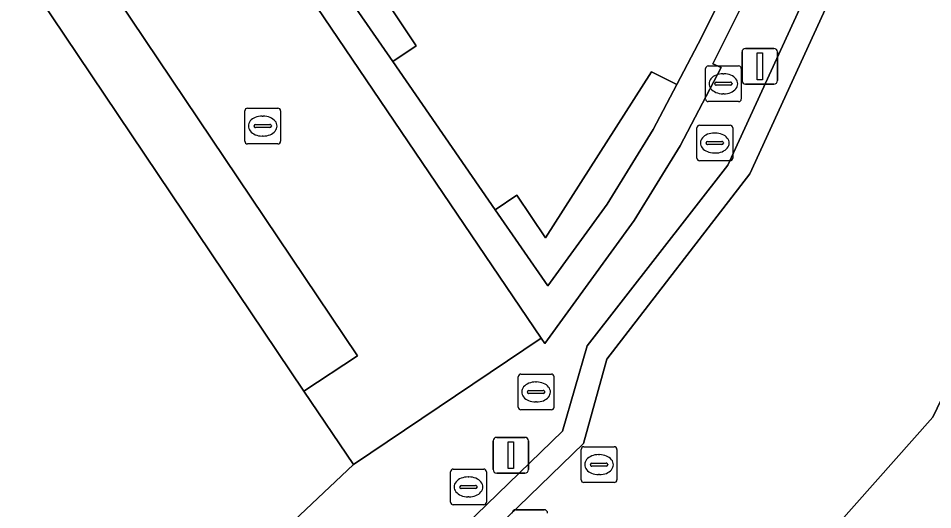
# Model space of a CAD drawing. Extents: x 161087 to 161926, y 382572 to 383873.
# Drawn here: x 161710.88 to 161736.47, y 382955.25 to 382969 of the extents above; entities that cross this region are included whole.
import ezdxf

# ---------------------------------------------------------------- set-up
doc = ezdxf.new("R2010")
doc.units = 0
for name, color, linetype in [('IMGEO_Groenvoorziening', 7, 'Continuous'), ('IMGEO_Informatiebord', 7, 'Continuous'), ('IMGEO_Kolk', 7, 'Continuous'), ('IMGEO_Lichtmast', 7, 'Continuous'), ('IMGEO_Muur', 7, 'Continuous'), ('IMGEO_Pand', 7, 'Continuous'), ('IMGEO_Pand_overbouw', 7, 'Continuous'), ('IMGEO_Rijbaan_lokaal_open', 7, 'Continuous'), ('IMGEO_Rioolput', 7, 'Continuous'), ('IMGEO_Voetgangersgebied_open', 7, 'Continuous'), ('IMGEO_Voetpad_op_trap', 7, 'Continuous'), ('IMGEO_Voetpad_open', 7, 'Continuous'), ('IMGEO_Walbescherming', 7, 'Continuous'), ('IMGEO_Waterloop', 7, 'Continuous')]:
    doc.layers.add(name, color=color, linetype=linetype)

msp = doc.modelspace()

# ---------------------------------------------------------------- linework, layer by layer
at = {"layer": 'IMGEO_Groenvoorziening'}
for points in [[(161764.784, 383024.938), (161761.545, 383027.521), (161758.426, 383029.994), (161740.45, 382984.512), (161731.348, 382964.654), (161727.347, 382959.466), (161726.694, 382957.106), (161693.352, 382924.798), (161684.407, 382919.024), (161684.56, 382918.709), (161702.106, 382924.334), (161705.33, 382926.507), (161708.818, 382929.281), (161712.224, 382935.704), (161730.015, 382950.57), (161736.475, 382957.843), (161744.027, 382973.55), (161757.459, 383006.424)], [(161735.617, 382980.701), (161719.778, 382970.089), (161721.361, 382967.797), (161722.014, 382968.233), (161721.175, 382969.488), (161725.256, 382972.218), (161731.922, 382976.676), (161732.677, 382975.552), (161732.561, 382975.322), (161733.247, 382974.93), (161733.506, 382975.444)], [(161729.308, 382967.145), (161728.596, 382967.502), (161725.635, 382962.86), (161724.832, 382964.052), (161724.229, 382963.645), (161725.699, 382961.516), (161727.362, 382963.805), (161728.65, 382965.889)]]:
    msp.add_lwpolyline(points, close=True, dxfattribs=at)
at = {"layer": 'IMGEO_Informatiebord'}
for p, q in [((161724.805, 382955.254), (161725.595, 382955.254)), ((161725.595, 382955.254), (161724.805, 382955.254))]:
    msp.add_line(p, q, dxfattribs=at)
for centre, start, end in [((161724.805, 382955.154), 90, 180), ((161724.805, 382955.154), 90, 180), ((161725.595, 382955.154), 0, 90), ((161725.595, 382955.154), 360, 90)]:
    msp.add_arc(centre, 0.1, start, end, dxfattribs=at)
at = {"layer": 'IMGEO_Kolk'}
for p, q in [((161730.187, 382967.67), (161731.039, 382967.67)), ((161730.112, 382966.744), (161730.112, 382967.596)), ((161730.6, 382967.45), (161730.625, 382967.45)), ((161731.113, 382967.596), (161731.113, 382966.744)), ((161730.371, 382967.164), (161730.371, 382967.176)), ((161730.809, 382967.127), (161730.411, 382967.127)), ((161730.414, 382967.213), (161730.812, 382967.213)), ((161730.855, 382967.176), (161730.855, 382967.164)), ((161730.623, 382966.89), (161730.598, 382966.89)), ((161731.039, 382966.67), (161730.187, 382966.67)), ((161717.221, 382965.561), (161717.221, 382966.413)), ((161717.296, 382966.487), (161718.148, 382966.487)), ((161718.222, 382966.413), (161718.222, 382965.561)), ((161717.709, 382966.267), (161717.734, 382966.267)), ((161717.48, 382965.981), (161717.48, 382965.993)), ((161717.918, 382965.944), (161717.52, 382965.944)), ((161717.523, 382966.03), (161717.921, 382966.03)), ((161717.964, 382965.993), (161717.964, 382965.981)), ((161717.732, 382965.707), (161717.707, 382965.707)), ((161718.148, 382965.487), (161717.296, 382965.487))]:
    msp.add_line(p, q, dxfattribs=at)
for points in [[(161730.187, 382967.67), (161731.039, 382967.67)], [(161730.112, 382966.744), (161730.112, 382967.596)], [(161731.113, 382967.596), (161731.113, 382966.744)], [(161731.039, 382966.67), (161730.187, 382966.67)], [(161717.221, 382965.561), (161717.221, 382966.413)], [(161717.296, 382966.487), (161718.148, 382966.487)], [(161718.222, 382966.413), (161718.222, 382965.561)], [(161718.148, 382965.487), (161717.296, 382965.487)]]:
    msp.add_lwpolyline(points, dxfattribs=at)
for centre, radius, start, end in [((161730.189, 382967.594), 0.0765, 91.552, 178.448), ((161730.189, 382967.594), 0.0765, 91.552, 178.448), ((161731.037, 382967.594), 0.0765, 1.552, 88.448), ((161731.037, 382967.594), 0.0765, 1.552, 88.448), ((161730.411, 382967.173), 0.0403, 85.8775, 175.7526), ((161730.408, 382967.163), 0.0366, 178.938, 274.7102), ((161730.812, 382967.17), 0.043, 264.8664, 352.4533), ((161730.816, 382967.175), 0.0386, 1.7309, 96.639), ((161730.189, 382966.746), 0.0765, 181.552, 268.448), ((161730.189, 382966.746), 0.0765, 181.552, 268.448), ((161731.037, 382966.746), 0.0765, 271.552, 358.448), ((161731.037, 382966.746), 0.0765, 271.552, 358.448), ((161717.298, 382966.411), 0.0765, 91.552, 178.448), ((161717.298, 382966.411), 0.0765, 91.552, 178.448), ((161718.146, 382966.411), 0.0765, 1.552, 88.448), ((161718.146, 382966.411), 0.0765, 1.552, 88.448), ((161717.52, 382965.99), 0.0403, 85.8775, 175.7526), ((161717.517, 382965.98), 0.0366, 178.938, 274.7102), ((161717.921, 382965.987), 0.043, 264.8664, 352.4533), ((161717.925, 382965.992), 0.0386, 1.7309, 96.639), ((161717.298, 382965.563), 0.0765, 181.552, 268.448), ((161717.298, 382965.563), 0.0765, 181.552, 268.448), ((161718.146, 382965.563), 0.0765, 271.552, 358.448), ((161718.146, 382965.563), 0.0765, 271.552, 358.448)]:
    msp.add_arc(centre, radius, start, end, dxfattribs=at)
for centre, major_axis, ratio, start_param, end_param in [((161730.599, 382967.17), (-0.387, 0.002), 0.722429, 4.712389, 7.853982), ((161730.624, 382967.17), (-0.39, 0.002), 0.717154, 1.570796, 4.712389), ((161717.708, 382965.987), (-0.387, 0.002), 0.722429, 4.712389, 7.853982), ((161717.733, 382965.987), (-0.39, 0.002), 0.717154, 1.570796, 4.712389)]:
    msp.add_ellipse(centre, major_axis=major_axis, ratio=ratio, start_param=start_param, end_param=end_param, dxfattribs=at)
at = {"layer": 'IMGEO_Lichtmast'}
for p, q in [((161731.233, 382968.159), (161732.023, 382968.159)), ((161732.023, 382968.159), (161731.233, 382968.159)), ((161731.133, 382967.259), (161731.133, 382968.059)), ((161731.133, 382968.059), (161731.133, 382967.259)), ((161732.123, 382968.059), (161732.123, 382967.259)), ((161732.123, 382967.259), (161732.123, 382968.059)), ((161732.023, 382967.159), (161731.233, 382967.159)), ((161731.233, 382967.159), (161732.023, 382967.159)), ((161724.169, 382956.378), (161724.169, 382957.178)), ((161724.169, 382957.178), (161724.169, 382956.378)), ((161724.269, 382957.278), (161725.059, 382957.278)), ((161725.059, 382957.278), (161724.269, 382957.278)), ((161725.159, 382957.178), (161725.159, 382956.378)), ((161725.159, 382956.378), (161725.159, 382957.178)), ((161725.059, 382956.278), (161724.269, 382956.278)), ((161724.269, 382956.278), (161725.059, 382956.278))]:
    msp.add_line(p, q, dxfattribs=at)
for points in [[(161731.553, 382968.034), (161731.703, 382968.034), (161731.703, 382967.284), (161731.553, 382967.284), (161731.553, 382968.034)], [(161724.589, 382957.153), (161724.739, 382957.153), (161724.739, 382956.403), (161724.589, 382956.403), (161724.589, 382957.153)]]:
    msp.add_lwpolyline(points, dxfattribs=at)
for centre, start, end in [((161731.233, 382968.059), 90, 180), ((161731.233, 382968.059), 90, 180), ((161732.023, 382968.059), 0, 90), ((161732.023, 382968.059), 360, 90), ((161731.233, 382967.259), 180, 270), ((161731.233, 382967.259), 180, 270), ((161732.023, 382967.259), 270, 0), ((161732.023, 382967.259), 270, 0), ((161724.269, 382957.178), 90, 180), ((161724.269, 382957.178), 90, 180), ((161725.059, 382957.178), 0, 90), ((161725.059, 382957.178), 360, 90), ((161724.269, 382956.378), 180, 270), ((161724.269, 382956.378), 180, 270), ((161725.059, 382956.378), 270, 0), ((161725.059, 382956.378), 270, 0)]:
    msp.add_arc(centre, 0.1, start, end, dxfattribs=at)
at = {"layer": 'IMGEO_Muur'}
msp.add_lwpolyline([(161740.681, 382986.664), (161739.867, 382984.771), (161730.734, 382964.893), (161726.799, 382959.834), (161726.106, 382957.452), (161692.853, 382925.234), (161684.124, 382919.605), (161684.007, 382919.846), (161683.751, 382919.765), (161684.3, 382918.626), (161684.56, 382918.709), (161684.407, 382919.024), (161693.352, 382924.798), (161726.694, 382957.106), (161727.347, 382959.466), (161731.348, 382964.654), (161740.45, 382984.512), (161758.426, 383029.994), (161757.921, 383030.385)], close=True, dxfattribs=at)
at = {"layer": 'IMGEO_Pand'}
msp.add_lwpolyline([(161702.92, 382982.299), (161688.472, 382972.585), (161707.418, 382944.406), (161720.259, 382956.518), (161718.876, 382958.573), (161704, 382980.687)], close=True, dxfattribs=at)
at = {"layer": 'IMGEO_Pand_overbouw'}
msp.add_lwpolyline([(161718.876, 382958.573), (161720.371, 382959.557), (161705.503, 382981.675), (161704, 382980.687)], close=True, dxfattribs=at)
at = {"layer": 'IMGEO_Rijbaan_lokaal_open'}
msp.add_lwpolyline([(161705.503, 382981.675), (161720.371, 382959.557), (161718.876, 382958.573), (161720.259, 382956.518), (161725.511, 382960.056), (161719.047, 382969.599), (161718.85, 382969.89), (161711.324, 382980.879), (161701.717, 382995.339)], dxfattribs=at)
at = {"layer": 'IMGEO_Rioolput'}
for p, q in [((161729.871, 382965.087), (161729.871, 382965.939)), ((161729.946, 382966.013), (161730.798, 382966.013)), ((161730.872, 382965.939), (161730.872, 382965.087)), ((161730.173, 382965.556), (161730.571, 382965.556)), ((161730.359, 382965.793), (161730.384, 382965.793)), ((161730.13, 382965.507), (161730.13, 382965.519)), ((161730.568, 382965.47), (161730.17, 382965.47)), ((161730.614, 382965.519), (161730.614, 382965.507)), ((161730.382, 382965.233), (161730.357, 382965.233)), ((161730.798, 382965.013), (161729.946, 382965.013)), ((161724.871, 382958.121), (161724.871, 382958.973)), ((161724.946, 382959.047), (161725.798, 382959.047)), ((161725.872, 382958.973), (161725.872, 382958.121)), ((161725.359, 382958.827), (161725.384, 382958.827)), ((161725.13, 382958.541), (161725.13, 382958.553)), ((161725.568, 382958.504), (161725.17, 382958.504)), ((161725.173, 382958.59), (161725.571, 382958.59)), ((161725.614, 382958.553), (161725.614, 382958.541)), ((161725.382, 382958.267), (161725.357, 382958.267)), ((161725.798, 382958.047), (161724.946, 382958.047)), ((161726.632, 382956.088), (161726.632, 382956.94)), ((161726.707, 382957.014), (161727.559, 382957.014)), ((161727.633, 382956.94), (161727.633, 382956.088)), ((161727.12, 382956.794), (161727.145, 382956.794)), ((161723.054, 382956.391), (161723.906, 382956.391)), ((161726.891, 382956.508), (161726.891, 382956.52)), ((161727.329, 382956.471), (161726.931, 382956.471)), ((161726.934, 382956.557), (161727.332, 382956.557)), ((161727.375, 382956.52), (161727.375, 382956.508)), ((161722.979, 382955.465), (161722.979, 382956.317)), ((161723.467, 382956.171), (161723.492, 382956.171)), ((161723.98, 382956.317), (161723.98, 382955.465)), ((161727.143, 382956.234), (161727.118, 382956.234)), ((161723.238, 382955.885), (161723.238, 382955.897)), ((161723.676, 382955.848), (161723.278, 382955.848)), ((161723.281, 382955.934), (161723.679, 382955.934)), ((161723.722, 382955.897), (161723.722, 382955.885)), ((161727.559, 382956.014), (161726.707, 382956.014)), ((161723.49, 382955.611), (161723.465, 382955.611)), ((161723.906, 382955.391), (161723.054, 382955.391))]:
    msp.add_line(p, q, dxfattribs=at)
for points in [[(161729.871, 382965.087), (161729.871, 382965.939)], [(161729.946, 382966.013), (161730.798, 382966.013)], [(161730.872, 382965.939), (161730.872, 382965.087)], [(161730.798, 382965.013), (161729.946, 382965.013)], [(161724.871, 382958.121), (161724.871, 382958.973)], [(161724.946, 382959.047), (161725.798, 382959.047)], [(161725.872, 382958.973), (161725.872, 382958.121)], [(161725.798, 382958.047), (161724.946, 382958.047)], [(161726.632, 382956.088), (161726.632, 382956.94)], [(161726.707, 382957.014), (161727.559, 382957.014)], [(161727.633, 382956.94), (161727.633, 382956.088)], [(161723.054, 382956.391), (161723.906, 382956.391)], [(161722.979, 382955.465), (161722.979, 382956.317)], [(161723.98, 382956.317), (161723.98, 382955.465)], [(161727.559, 382956.014), (161726.707, 382956.014)], [(161723.906, 382955.391), (161723.054, 382955.391)]]:
    msp.add_lwpolyline(points, dxfattribs=at)
for centre, radius, start, end in [((161729.948, 382965.937), 0.0765, 91.552, 178.448), ((161729.948, 382965.937), 0.0765, 91.552, 178.448), ((161730.796, 382965.937), 0.0765, 1.552, 88.448), ((161730.796, 382965.937), 0.0765, 1.552, 88.448), ((161730.17, 382965.516), 0.0403, 85.8775, 175.7526), ((161730.575, 382965.518), 0.0386, 1.7309, 96.639), ((161730.167, 382965.506), 0.0366, 178.938, 274.7102), ((161730.571, 382965.513), 0.043, 264.8664, 352.4533), ((161729.948, 382965.089), 0.0765, 181.552, 268.448), ((161729.948, 382965.089), 0.0765, 181.552, 268.448), ((161730.796, 382965.089), 0.0765, 271.552, 358.448), ((161730.796, 382965.089), 0.0765, 271.552, 358.448), ((161724.948, 382958.971), 0.0765, 91.552, 178.448), ((161724.948, 382958.971), 0.0765, 91.552, 178.448), ((161725.796, 382958.971), 0.0765, 1.552, 88.448), ((161725.796, 382958.971), 0.0765, 1.552, 88.448), ((161725.17, 382958.55), 0.0403, 85.8775, 175.7526), ((161725.167, 382958.54), 0.0366, 178.938, 274.7102), ((161725.571, 382958.547), 0.043, 264.8664, 352.4533), ((161725.575, 382958.552), 0.0386, 1.7309, 96.639), ((161724.948, 382958.123), 0.0765, 181.552, 268.448), ((161724.948, 382958.123), 0.0765, 181.552, 268.448), ((161725.796, 382958.123), 0.0765, 271.552, 358.448), ((161725.796, 382958.123), 0.0765, 271.552, 358.448), ((161726.709, 382956.938), 0.0765, 91.552, 178.448), ((161726.709, 382956.938), 0.0765, 91.552, 178.448), ((161727.557, 382956.938), 0.0765, 1.552, 88.448), ((161727.557, 382956.938), 0.0765, 1.552, 88.448), ((161723.056, 382956.315), 0.0765, 91.552, 178.448), ((161723.056, 382956.315), 0.0765, 91.552, 178.448), ((161723.904, 382956.315), 0.0765, 1.552, 88.448), ((161723.904, 382956.315), 0.0765, 1.552, 88.448), ((161726.931, 382956.517), 0.0403, 85.8775, 175.7526), ((161726.928, 382956.507), 0.0366, 178.938, 274.7102), ((161727.332, 382956.514), 0.043, 264.8664, 352.4533), ((161727.336, 382956.519), 0.0386, 1.7309, 96.639), ((161726.709, 382956.09), 0.0765, 181.552, 268.448), ((161726.709, 382956.09), 0.0765, 181.552, 268.448), ((161727.557, 382956.09), 0.0765, 271.552, 358.448), ((161727.557, 382956.09), 0.0765, 271.552, 358.448), ((161723.278, 382955.894), 0.0403, 85.8775, 175.7526), ((161723.275, 382955.884), 0.0366, 178.938, 274.7102), ((161723.679, 382955.891), 0.043, 264.8664, 352.4533), ((161723.683, 382955.896), 0.0386, 1.7309, 96.639), ((161723.056, 382955.467), 0.0765, 181.552, 268.448), ((161723.056, 382955.467), 0.0765, 181.552, 268.448), ((161723.904, 382955.467), 0.0765, 271.552, 358.448), ((161723.904, 382955.467), 0.0765, 271.552, 358.448)]:
    msp.add_arc(centre, radius, start, end, dxfattribs=at)
for centre, major_axis, ratio, start_param, end_param in [((161730.358, 382965.513), (-0.387, 0.002), 0.722429, 4.712389, 7.853982), ((161730.383, 382965.513), (-0.39, 0.002), 0.717154, 1.570796, 4.712389), ((161725.358, 382958.547), (-0.387, 0.002), 0.722429, 4.712389, 7.853982), ((161725.383, 382958.547), (-0.39, 0.002), 0.717154, 1.570796, 4.712389), ((161727.119, 382956.514), (-0.387, 0.002), 0.722429, 4.712389, 7.853982), ((161727.144, 382956.514), (-0.39, 0.002), 0.717154, 1.570796, 4.712389), ((161723.466, 382955.891), (-0.387, 0.002), 0.722429, 4.712389, 7.853982), ((161723.491, 382955.891), (-0.39, 0.002), 0.717154, 1.570796, 4.712389)]:
    msp.add_ellipse(centre, major_axis=major_axis, ratio=ratio, start_param=start_param, end_param=end_param, dxfattribs=at)
at = {"layer": 'IMGEO_Voetgangersgebied_open'}
msp.add_lwpolyline([(161731.578, 382971.611), (161730.876, 382971.971), (161732.561, 382975.322), (161732.677, 382975.552), (161731.922, 382976.676), (161725.256, 382972.218), (161721.175, 382969.488), (161722.014, 382968.233), (161721.361, 382967.797), (161724.229, 382963.645), (161724.832, 382964.052), (161725.635, 382962.86), (161728.596, 382967.502), (161729.308, 382967.145), (161729.908, 382968.29)], close=True, dxfattribs=at)
at = {"layer": 'IMGEO_Voetpad_op_trap'}
msp.add_lwpolyline([(161736.2, 382981.092), (161735.617, 382980.701), (161733.506, 382975.444), (161733.247, 382974.93), (161731.578, 382971.611), (161729.908, 382968.29), (161729.308, 382967.145), (161728.65, 382965.889), (161727.362, 382963.805), (161725.699, 382961.516), (161724.229, 382963.645), (161721.361, 382967.797), (161719.778, 382970.089), (161719.047, 382969.599), (161725.511, 382960.056), (161725.616, 382959.902), (161728.111, 382963.342), (161729.404, 382965.435), (161730.554, 382967.627), (161730.313, 382967.732), (161734.042, 382975.175), (161733.826, 382975.297)], close=True, dxfattribs=at)
at = {"layer": 'IMGEO_Voetpad_open'}
for points in [[(161692.853, 382925.234), (161726.106, 382957.452), (161726.799, 382959.834), (161730.734, 382964.893), (161739.867, 382984.771), (161740.681, 382986.664), (161757.921, 383030.385)], [(161746.557, 383006.929), (161739.215, 382988.479), (161736.46, 382981.759), (161736.2, 382981.092), (161733.826, 382975.297), (161734.042, 382975.175), (161730.313, 382967.732), (161730.554, 382967.627), (161729.404, 382965.435), (161728.111, 382963.342), (161725.616, 382959.902), (161725.511, 382960.056), (161720.259, 382956.518), (161707.418, 382944.406)]]:
    msp.add_lwpolyline(points, dxfattribs=at)
msp.add_lwpolyline([(161718.876, 382958.573), (161720.371, 382959.557), (161705.503, 382981.675), (161704, 382980.687)], close=True, dxfattribs=at)
at = {"layer": 'IMGEO_Walbescherming'}
msp.add_lwpolyline([(161684.56, 382918.709), (161702.106, 382924.334), (161705.33, 382926.507), (161708.818, 382929.281), (161712.224, 382935.704), (161730.015, 382950.57), (161736.475, 382957.843), (161744.027, 382973.55), (161757.459, 383006.424), (161764.784, 383024.938)], dxfattribs=at)
at = {"layer": 'IMGEO_Waterloop'}
msp.add_lwpolyline([(161768.16, 383034.068), (161766.686, 383030.084), (161766.594, 383029.834), (161765.618, 383027.194), (161764.889, 383025.222), (161764.784, 383024.938), (161757.459, 383006.424), (161744.027, 382973.55), (161736.475, 382957.843), (161730.015, 382950.57), (161712.224, 382935.704), (161708.818, 382929.281), (161705.33, 382926.507), (161702.106, 382924.334), (161684.56, 382918.709), (161684.3, 382918.626), (161679.531, 382916.561), (161676.869, 382915.408), (161673.789, 382914.075), (161673.522, 382913.959), (161660.102, 382908.373)], dxfattribs=at)

doc.saveas('drawing.dxf')
